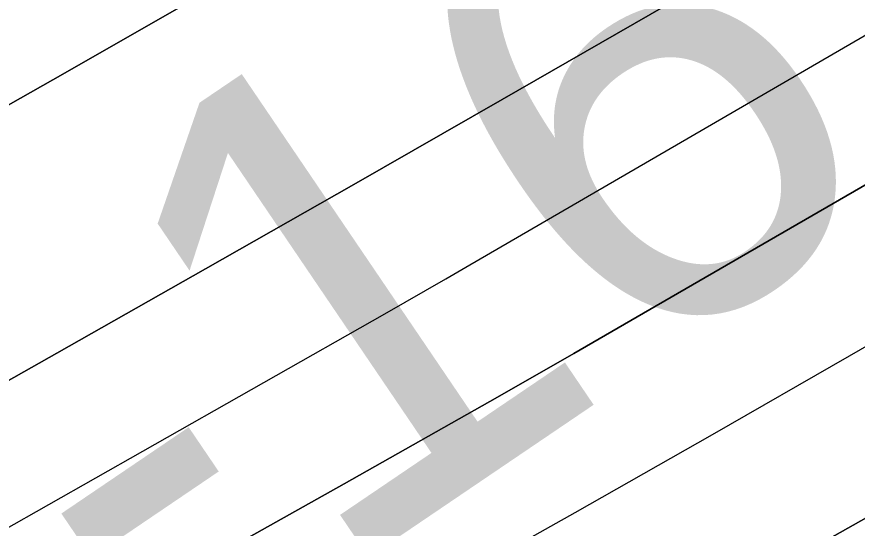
# Model space of a CAD drawing. Extents: x 3445503 to 3483459, y 540493 to 566012.
# Drawn here: x 3477462.8 to 3477582.2, y 552197.5 to 552270.2 of the extents above; entities that cross this region are included whole.
import ezdxf

# ---------------------------------------------------------------- set-up
doc = ezdxf.new("R2010")
doc.units = 0
for name, color, linetype in [('V-RIVR-EDGE', 7, 'Continuous'), ('V-RIVR-RANG', 7, 'Continuous'), ('V-TOPO-DPTH', 7, 'Continuous'), ('V-TOPO-MINR', 7, 'Continuous'), ('V-TOPO-WATR', 7, 'Continuous')]:
    doc.layers.add(name, color=color, linetype=linetype)

msp = doc.modelspace()

# ---------------------------------------------------------------- linework, layer by layer
at = {"layer": 'V-RIVR-EDGE'}
msp.add_spline([(3477967.3848833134, 552440.8059690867), (3477956.324274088, 552434.4645256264), (3477946.922800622, 552428.2304005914), (3477938.2208844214, 552423.7327046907), (3477929.172198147, 552419.58349804), (3477921.163822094, 552414.388823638), (3477919.4179374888, 552411.2644546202), (3477918.3664526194, 552407.7907367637), (3477915.2291897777, 552404.3221764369), (3477908.61305155, 552399.8193230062), (3477903.741938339, 552398.0932089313), (3477897.8270765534, 552396.0220439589), (3477895.3893709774, 552394.2899127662), (3477890.1714876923, 552392.9122879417), (3477887.3861524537, 552391.1810163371), (3477883.9004003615, 552387.3656859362), (3477874.497207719, 552380.4363015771), (3477864.3996153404, 552373.8562660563), (3477857.0907965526, 552370.3980207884), (3477852.909785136, 552366.5844095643), (3477848.381144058, 552362.7716579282), (3477844.5451835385, 552357.9142981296), (3477836.8938926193, 552356.5426904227), (3477833.4090001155, 552353.0749896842), (3477830.613349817, 552347.1721621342), (3477822.605833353, 552342.3251173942), (3477810.0688162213, 552333.3176913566), (3477792.657247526, 552321.1936325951), (3477781.52192369, 552316.7019538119), (3477774.9023471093, 552310.8085817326), (3477768.981468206, 552306.3040091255), (3477763.756708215, 552302.1453470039), (3477759.9310627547, 552301.4595431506), (3477756.0985405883, 552297.9927020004), (3477741.122958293, 552286.9055151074), (3477723.7062320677, 552272.6956783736), (3477708.732368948, 552262.3037508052), (3477698.9806870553, 552255.0275963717), (3477689.5869498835, 552251.922138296), (3477683.6652113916, 552247.0699360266), (3477677.043915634, 552240.4813046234), (3477664.1601284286, 552231.8223678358), (3477659.2829980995, 552227.6628461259), (3477652.325247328, 552225.5942599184), (3477646.05759835, 552221.4381765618), (3477633.1695132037, 552211.0410914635), (3477593.4640879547, 552180.5476742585), (3477582.3218874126, 552173.2749581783), (3477570.133359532, 552164.6143022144), (3477532.8716569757, 552138.2864238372), (3477506.055176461, 552118.5377213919), (3477500.1351571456, 552114.3807784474), (3477492.8237595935, 552109.879644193), (3477485.8591321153, 552105.0300206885), (3477479.9494278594, 552105.044633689), (3477473.686936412, 552102.974328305), (3477446.1786349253, 552084.6178636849), (3477429.4631851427, 552072.8397154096), (3477413.0962246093, 552061.4083372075), (3477403.3445427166, 552054.1321827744), (3477399.864807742, 552052.7502600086), (3477395.341324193, 552051.0232863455), (3477385.9467274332, 552047.5701986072), (3477366.105189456, 552036.8426756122), (3477295.433217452, 551995.3016125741), (3477256.0874561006, 551969.6741510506), (3477245.9924424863, 551964.1370045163), (3477236.5866710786, 551956.1647311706), (3477232.406519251, 551952.6987496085), (3477223.3586925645, 551948.89717262), (3477210.8268329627, 551941.975524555), (3477195.5096381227, 551933.3226048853), (3477189.23941038, 551928.1236325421), (3477182.2756424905, 551923.6216386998), (3477175.6646617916, 551921.2045632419), (3477171.836437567, 551919.4758704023), (3477168.3515450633, 551916.0081696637), (3477159.6496288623, 551911.5104737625), (3477143.6328767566, 551901.1211249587), (3477124.4848789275, 551889.6966234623), (3477117.871319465, 551886.2366590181), (3477112.3066661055, 551885.2075234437), (3477107.4346933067, 551883.1337797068), (3477100.8211338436, 551879.6738152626), (3477094.5517656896, 551874.8224725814), (3477091.412783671, 551870.6586529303), (3477085.147713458, 551867.54545856), (3477074.3548617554, 551860.9671422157), (3477058.344126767, 551853.011201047), (3477036.0640236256, 551840.203917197), (3477024.5707550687, 551831.5415420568), (3477014.1263926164, 551825.3099957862), (3477007.5162715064, 551823.2405499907), (3476990.806838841, 551813.8958093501), (3476960.862550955, 551794.5024728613), (3476943.4492630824, 551781.6831547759), (3476927.7818598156, 551771.9882057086), (3476905.500897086, 551758.8332921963), (3476879.0389229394, 551741.8647674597), (3476864.071076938, 551733.9062475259), (3476854.3211142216, 551727.325352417), (3476848.0526056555, 551722.8216393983), (3476839.70175747, 551719.7136025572), (3476833.4427043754, 551719.0338158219), (3476830.31231824, 551718.3462927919), (3476827.173336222, 551714.182473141), (3476822.9949035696, 551711.4117509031), (3476800.371468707, 551700.343474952), (3476764.179302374, 551684.7895373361), (3476719.29037737, 551666.8236817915), (3476694.587181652, 551658.1939710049), (3476687.274064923, 551652.9975774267), (3476681.7085519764, 551651.6208121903), (3476674.7516607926, 551649.8998556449), (3476665.709851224, 551648.5316862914), (3476648.669121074, 551645.7927688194), (3476639.2779626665, 551643.7301997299), (3476627.4490986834, 551639.9354994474), (3476617.009034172, 551635.4421014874), (3476607.2625098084, 551630.2517250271), (3476595.080858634, 551624.3721063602), (3476590.5590942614, 551623.3403920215), (3476578.3920560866, 551623.3704776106), (3476574.5664106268, 551622.6846737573), (3476569.6944378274, 551620.6109300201), (3476563.7744185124, 551616.4539870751), (3476559.595126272, 551613.3356351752), (3476542.5552557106, 551610.944347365), (3476516.4692776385, 551605.4467418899), (3476500.8139086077, 551600.6186080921), (3476493.860455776, 551600.2881701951), (3476490.382439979, 551599.6015067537), (3476484.8160674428, 551597.8771118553), (3476475.769959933, 551594.7707941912), (3476466.7143969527, 551587.8405502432), (3476459.750629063, 551583.3385564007), (3476454.1842565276, 551581.6141615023), (3476446.5243697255, 551576.7662571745), (3476440.255001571, 551571.9149144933), (3476435.0311011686, 551568.1038820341), (3476422.854607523, 551564.3100413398), (3476402.3126526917, 551551.4984595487), (3476381.420489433, 551537.6448483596), (3476372.0198755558, 551531.7583529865), (3476359.8339264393, 551524.140586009), (3476350.7740655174, 551515.4721937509), (3476342.071289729, 551510.6268681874), (3476327.10172455, 551501.9730889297), (3476312.481508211, 551494.0137094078), (3476294.027910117, 551482.2398590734), (3476278.3630856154, 551473.5877989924), (3476258.5155305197, 551460.4268683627), (3476247.7175212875, 551451.7627740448), (3476240.7477362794, 551444.8273725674), (3476231.3445436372, 551437.8979882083), (3476220.5534111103, 551432.0149311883), (3476209.412070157, 551425.0898447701), (3476201.752183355, 551420.2419404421), (3476188.86323862, 551409.4972256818), (3476180.8488454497, 551401.8691436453), (3476169.01310476, 551395.2934060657), (3476157.8666062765, 551386.2825416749), (3476151.592940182, 551379.6930506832), (3476140.805246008, 551375.200512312), (3476129.659607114, 551366.5372775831), (3476121.6409160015, 551357.171047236), (3476113.974152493, 551349.5421056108), (3476103.18130079, 551342.9637892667), (3476089.95590104, 551336.7391197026), (3476064.211535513, 551328.8072470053), (3476038.8070633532, 551317.7458477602), (3476021.0538821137, 551308.0560562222), (3476001.9050246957, 551296.2839250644), (3475987.974050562, 551285.889418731), (3475980.311584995, 551279.9986254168), (3475968.8286314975, 551275.5078062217), (3475961.8691615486, 551272.74396069), (3475958.38169028, 551268.2333709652), (3475953.4976832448, 551261.2928119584), (3475933.6613027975, 551252.651066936), (3475913.8197648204, 551241.923543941), (3475899.54373979, 551232.5727861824), (3475888.3989604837, 551224.2571811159), (3475872.030280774, 551212.1305435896), (3475859.1439148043, 551202.4287178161), (3475843.822422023, 551192.0376498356), (3475828.851137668, 551182.688611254), (3475807.6165022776, 551170.9216376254), (3475790.902771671, 551159.8387486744), (3475778.359737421, 551148.3979150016), (3475750.8454188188, 551127.6080427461), (3475732.386663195, 551113.7484144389), (3475710.1082792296, 551101.6363899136), (3475688.5242950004, 551089.1750165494), (3475657.5457140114, 551073.2605554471), (3475627.610881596, 551057.6911452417), (3475610.205330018, 551048.0004941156), (3475592.8023572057, 551039.3527319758), (3475578.883417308, 551033.8250409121), (3475567.7575489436, 551033.1572884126), (3475559.4084199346, 551030.7445108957), (3475547.22161123, 551022.7791142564), (3475531.193684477, 551007.8705798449), (3475514.128026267, 550995.0504021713), (3475489.7561280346, 550979.8148682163), (3475462.248686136, 550961.8060332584), (3475436.832179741, 550945.8778187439), (3475412.1117922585, 550930.2955147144), (3475404.102556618, 550924.7532106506), (3475394.356891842, 550919.9104638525), (3475383.5657593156, 550914.0274068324), (3475369.9892915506, 550906.4130782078), (3475361.2813582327, 550899.4819746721), (3475348.7563753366, 550895.3413639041), (3475341.099067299, 550891.5363485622), (3475331.346525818, 550883.9125644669), (3475319.5056275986, 550875.251048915), (3475304.183275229, 550864.5123512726), (3475282.257678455, 550854.4852451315), (3475261.025621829, 550843.7611604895), (3475243.971997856, 550835.8077980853), (3475209.5136818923, 550818.5114142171), (3475176.085361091, 550795.9980066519), (3475149.619948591, 550777.6389632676), (3475114.789934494, 550750.6098084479), (3475097.3766466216, 550737.7904903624), (3475087.6146496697, 550726.3427799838), (3475078.202861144, 550715.9370990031), (3475072.9712244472, 550708.9973995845), (3475070.5317996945, 550706.5700090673), (3475067.0529243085, 550705.5357159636), (3475062.1826706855, 550704.1572315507), (3475055.2206219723, 550700.3504970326), (3475048.2534157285, 550694.4579845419), (3475043.3668299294, 550686.4745365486), (3475033.264080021, 550677.8087230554), (3475023.50638101, 550668.099160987), (3475018.97344199, 550662.5482610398), (3475016.528000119, 550657.6874628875), (3475015.1288855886, 550654.2146046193), (3475012.339252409, 550650.7451847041), (3475004.6767868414, 550644.8543913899), (3475000.49319666, 550639.9978911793), (3474998.0511931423, 550636.527611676), (3474987.9467240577, 550627.1665388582), (3474974.703272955, 550613.6416463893), (3474958.329435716, 550599.4292308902), (3474946.4885374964, 550590.7677153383), (3474937.4321149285, 550583.4898417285), (3474926.2856164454, 550574.4789773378), (3474912.7005527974, 550563.388352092), (3474895.6417712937, 550553.3492117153), (3474877.8877304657, 550543.3117905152), (3474859.783481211, 550532.2323399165), (3474849.689327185, 550527.0428230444), (3474846.203575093, 550523.2274926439), (3474838.546267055, 550519.4224773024), (3474826.015267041, 550512.8484588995), (3474803.3961301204, 550503.518331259), (3474763.728526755, 550488.3206191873), (3474757.461737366, 550484.5121654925), (3474754.3296320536, 550483.1293831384), (3474743.1960273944, 550479.3329636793), (3474732.059843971, 550474.4936552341), (3474701.4383481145, 550462.4022608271), (3474681.260355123, 550456.1947830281), (3474669.430631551, 550452.0524530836), (3474656.205231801, 550445.8277835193), (3474651.328101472, 550441.6682618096), (3474649.580497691, 550437.8486334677), (3474646.428621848, 550428.4703688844), (3474639.474309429, 550427.7923013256), (3474629.0385428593, 550425.0370516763), (3474622.08423044, 550424.3589841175), (3474617.2174151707, 550424.3710183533), (3474614.0844502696, 550422.6406063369), (3474611.296536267, 550419.8664457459), (3474606.4228442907, 550417.0974426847), (3474599.8170211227, 550416.7661451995), (3474592.512500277, 550415.0460482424), (3474584.1633712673, 550412.633270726), (3474580.6801979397, 550409.8608293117), (3474579.97806191, 550407.0815111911), (3474579.2707683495, 550402.2164150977), (3474577.524024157, 550398.7444164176), (3474572.3009833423, 550395.2810136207), (3474569.5259631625, 550397.7212979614), (3474568.8350017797, 550399.4611654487), (3474566.39901538, 550398.4242935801), (3474565.003339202, 550396.3419539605), (3474560.8317832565, 550396.3522690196), (3474558.046448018, 550394.620997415), (3474557.349469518, 550393.9274572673), (3474552.8216880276, 550390.4623352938), (3474550.030335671, 550386.2976560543), (3474547.2398429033, 550382.480606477), (3474544.4553672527, 550381.0969645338), (3474541.6777683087, 550382.4943598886), (3474539.93876041, 550382.1510281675), (3474539.237483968, 550379.7193397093), (3474537.4838630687, 550373.4663037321), (3474536.4297994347, 550368.9496968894), (3474533.638447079, 550364.7850176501), (3474528.767333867, 550363.058903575), (3474524.9425479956, 550362.7207293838), (3474521.1297963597, 550367.2493704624), (3474518.3504782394, 550367.9515064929), (3474514.8690240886, 550365.8743244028), (3474513.4733479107, 550363.7919847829), (3474515.539355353, 550355.7913450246), (3474514.1368024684, 550350.9279681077), (3474510.6458928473, 550345.0268597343), (3474504.717277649, 550337.393620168), (3474501.5877511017, 550337.0537268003), (3474494.9827875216, 550337.0700589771), (3474490.1151126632, 550336.7344635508), (3474486.2911863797, 550336.7439190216), (3474483.5049915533, 550334.665017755), (3474481.7616857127, 550332.5835377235), (3474479.668171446, 550329.4600282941), (3474476.1884364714, 550328.0781055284), (3474468.885634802, 550327.0532678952), (3474462.629160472, 550327.4163701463), (3474450.808032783, 550326.750336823), (3474441.4194531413, 550325.7306567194), (3474433.070324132, 550323.3178792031), (3474424.3727058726, 550320.5583316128), (3474416.3677681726, 550316.7541758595), (3474412.183318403, 550311.5500459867), (3474406.9585584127, 550307.3913838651), (3474397.2111744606, 550301.8533777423), (3474391.99586994, 550301.5186419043), (3474386.088744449, 550302.5761438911), (3474381.571278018, 550303.282577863), (3474374.9663144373, 550303.29891004), (3474367.313304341, 550301.232043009), (3474361.396723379, 550298.4656187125), (3474352.692228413, 550292.9250338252), (3474347.1249962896, 550290.8530092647), (3474344.6941674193, 550291.9019153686), (3474343.6555763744, 550293.6426424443), (3474340.8745390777, 550293.6495191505), (3474339.4754245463, 550290.1766608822), (3474332.171763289, 550288.804193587), (3474327.3015096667, 550287.4257091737), (3474316.868321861, 550285.713348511), (3474310.6084091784, 550284.6859321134), (3474304.3545136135, 550286.0919233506), (3474293.2303644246, 550286.119430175), (3474261.933379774, 550282.0252371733), (3474232.365087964, 550274.1028199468), (3474219.840105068, 550269.962209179), (3474206.624160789, 550267.5614658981), (3474200.707579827, 550264.7950416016), (3474193.397901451, 550260.9891666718), (3474172.5229299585, 550254.0881487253), (3474156.866701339, 550248.9123852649), (3474145.3846074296, 550244.7691957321), (3474138.0800865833, 550243.0490987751), (3474131.475123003, 550243.0654309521), (3474123.8212533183, 550240.6509342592), (3474116.8617833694, 550237.8870887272), (3474100.516312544, 550235.1464520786), (3474090.0865630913, 550234.8246100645), (3474081.393242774, 550233.8032107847), (3474068.173860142, 550230.0119488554), (3474051.4764617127, 550225.5340234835), (3474039.295670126, 550220.0020344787), (3474031.2976091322, 550218.9789160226), (3474029.5560224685, 550217.5926953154), (3474028.8504480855, 550213.4228585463), (3474027.1131593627, 550213.77478615), (3474025.036836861, 550217.603869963), (3474021.9098890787, 550218.3068655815), (3474017.0361971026, 550215.53786252), (3474014.6010702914, 550214.8486203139), (3474009.387484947, 550215.2091437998), (3474003.125853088, 550213.4864680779), (3473996.173259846, 550213.5036598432), (3473986.43791013, 550212.8324689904), (3473971.4812387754, 550209.3931346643), (3473947.8217916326, 550201.1084747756), (3473927.9965858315, 550196.985915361), (3473915.481058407, 550196.6692308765), (3473910.9584344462, 550195.2898868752), (3473900.519229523, 550191.1441185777), (3473896.3399372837, 550188.0257666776), (3473890.081743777, 550187.6936096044), (3473880.6914449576, 550185.9786701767), (3473877.557620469, 550183.9006284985), (3473876.1593655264, 550180.7753998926), (3473870.9371843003, 550177.6596267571), (3473863.28589338, 550176.2880190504), (3473852.851845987, 550174.2280287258), (3473846.584197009, 550170.071945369), (3473843.4469341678, 550166.6033850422), (3473829.887658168, 550165.9416496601), (3473817.364394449, 550162.4962982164), (3473797.202733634, 550162.8937839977), (3473790.9393825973, 550160.4758489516), (3473774.2359670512, 550153.5645159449), (3473761.365933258, 550150.4676537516), (3473751.280375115, 550148.7544335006), (3473741.5476041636, 550149.1261316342), (3473732.1598841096, 550148.454081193), (3473721.729275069, 550147.7846095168), (3473708.5133307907, 550145.3838662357), (3473703.986408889, 550142.266373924), (3473699.8036782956, 550137.7575033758), (3473693.194416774, 550136.035687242), (3473684.503675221, 550136.0571769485), (3473676.5099121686, 550136.7722068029), (3473667.814872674, 550135.055548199), (3473650.414478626, 550127.4506750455), (3473634.408041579, 550121.2328821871), (3473613.526193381, 550111.5508269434), (3473599.600376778, 550103.2420985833), (3473599.594359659, 550100.8086909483), (3473599.5814658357, 550095.5942460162), (3473597.494828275, 550095.2517738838), (3473595.7566799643, 550095.256071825), (3473589.510520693, 550099.7907300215), (3473582.56308498, 550101.8936997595), (3473571.0870081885, 550100.1839178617), (3473560.30189278, 550096.7342684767), (3473548.8086242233, 550088.071893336), (3473541.4937883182, 550082.1802404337), (3473536.968585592, 550079.7580074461), (3473530.7095324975, 550079.0782207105), (3473522.3793144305, 550084.3132957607), (3473518.5588265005, 550085.7132698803), (3473509.867225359, 550085.3871299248), (3473487.609471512, 550081.6182172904), (3473463.9594798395, 550077.1574836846), (3473450.746973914, 550076.1472590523), (3473424.3279791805, 550076.5602174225), (3473415.2904675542, 550076.9301963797), (3473413.20039164, 550075.1972055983), (3473411.1094561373, 550073.1165851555), (3473410.044217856, 550064.0807927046), (3473387.095502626, 550062.0517475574), (3473385.3573543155, 550062.0560454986), (3473385.029495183, 550070.052387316), (3473384.336814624, 550071.0969954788), (3473381.21072643, 550072.1476207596), (3473364.172575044, 550070.4515922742), (3473359.2988830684, 550067.6825892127), (3473346.088955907, 550067.7152535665), (3473344.347369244, 550066.3290328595), (3473345.0245772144, 550059.0270907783), (3473343.6306202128, 550057.6400104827), (3473340.5079703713, 550060.081154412), (3473338.0840182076, 550063.9110978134), (3473333.2163433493, 550063.575502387), (3473315.824545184, 550059.4469258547), (3473309.9062450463, 550055.9852422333), (3473306.770701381, 550053.2119412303), (3473302.2523753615, 550053.57074554), (3473296.6954582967, 550055.6702769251), (3473292.871532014, 550055.6797323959), (3473289.7351287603, 550052.5588017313), (3473286.6013042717, 550050.4807600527), (3473283.1284460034, 550051.8798745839), (3473279.3070984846, 550052.9322190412), (3473267.4816728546, 550050.5280374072)], degree=3, dxfattribs=at)
at = {"layer": 'V-TOPO-DPTH'}
for points in [[(3478795.8217256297, 553002.607331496), (3478369.6151839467, 552746.7821601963), (3478365.812279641, 552744.4944557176), (3478363.9126189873, 552743.3476320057), (3478360.4443861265, 552741.2489035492), (3478359.3297852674, 552740.5767688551), (3478355.9743934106, 552738.5797733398), (3478352.606277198, 552736.6041901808), (3478351.4822714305, 552735.9478819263), (3477636.859269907, 552319.2872022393), (3477615.8677123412, 552307.0697273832), (3477594.863652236, 552294.8738229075), (3477573.840838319, 552282.7102740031), (3477552.8055218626, 552270.5682954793), (3477531.7468258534, 552258.4670159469), (3477510.6694599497, 552246.3984308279), (3477489.5640892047, 552234.3788873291), (3477468.4400485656, 552222.3920382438), (3476838.64717599, 551865.9830362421)], [(3476838.64717599, 551865.9830362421), (3477468.4400485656, 552222.3920382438), (3477489.5640892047, 552234.3788873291), (3477510.6694599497, 552246.3984308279), (3477531.7468258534, 552258.4670159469), (3477552.8055218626, 552270.5682954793), (3477573.840838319, 552282.7102740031), (3477594.863652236, 552294.8738229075), (3477615.8677123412, 552307.0697273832), (3477636.859269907, 552319.2872022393), (3478351.4822714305, 552735.9478819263), (3478352.606277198, 552736.6041901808), (3478355.9743934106, 552738.5797733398), (3478359.3297852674, 552740.5767688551), (3478360.4443861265, 552741.2489035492), (3478363.9126189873, 552743.3476320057), (3478365.812279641, 552744.4944557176), (3478369.6151839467, 552746.7821601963), (3478795.8217256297, 553002.607331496)], [(3478457.8247094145, 552846.6201473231), (3478367.3661732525, 552793.5611016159), (3478349.0562487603, 552782.8093317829), (3478330.753305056, 552772.0457047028), (3478312.4608325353, 552761.2642917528), (3478294.175340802, 552750.4710215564), (3478057.400117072, 552610.5558814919), (3477963.0148750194, 552554.7177478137), (3477868.6671346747, 552498.8163929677), (3477774.375646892, 552442.8202063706), (3477680.121660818, 552386.760798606), (3477538.480085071, 552302.4202688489), (3477515.0241686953, 552288.5715624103), (3477491.5004683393, 552274.8399774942), (3477467.875092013, 552261.2840748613), (3477444.181931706, 552247.8452937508), (3477063.616202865, 552033.8583972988), (3476966.8010239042, 551979.8015569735)], [(3478457.8247094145, 552846.6201473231), (3478367.3661732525, 552793.5611016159), (3478349.0562487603, 552782.8093317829), (3478330.753305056, 552772.0457047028), (3478312.4608325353, 552761.2642917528), (3478294.175340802, 552750.4710215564), (3478057.400117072, 552610.5558814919), (3477963.0148750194, 552554.7177478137), (3477868.6671346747, 552498.8163929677), (3477774.375646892, 552442.8202063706), (3477680.121660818, 552386.760798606), (3477538.480085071, 552302.4202688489), (3477515.0241686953, 552288.5715624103), (3477491.5004683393, 552274.8399774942), (3477467.875092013, 552261.2840748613), (3477444.181931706, 552247.8452937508), (3477063.616202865, 552033.8583972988), (3476966.8010239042, 551979.8015569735)], [(3476574.255510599, 551672.8940099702), (3477109.1992653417, 551978.0890694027), (3477179.367923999, 552018.0195718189), (3477249.594734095, 552057.8472751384), (3477319.9087713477, 552097.5207798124), (3477390.2809600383, 552137.0914853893), (3477509.302723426, 552203.8463667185), (3477520.1952509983, 552209.9842869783), (3477531.0712545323, 552216.1512135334), (3477541.922472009, 552222.3616495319), (3477552.7571654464, 552228.601091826), (3477946.0549162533, 552456.1419133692), (3478017.46054152, 552497.6908075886), (3478088.7269689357, 552539.4757630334), (3478159.784599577, 552581.6148103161), (3478230.7030323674, 552623.9899188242), (3478314.906419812, 552674.5877520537), (3478343.628552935, 552691.8246234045), (3478372.363750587, 552709.039659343), (3478401.1185450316, 552726.221942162), (3478429.8864040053, 552743.3823895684)], [(3478429.8864040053, 552743.3823895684), (3478401.1185450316, 552726.221942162), (3478372.363750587, 552709.039659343), (3478343.628552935, 552691.8246234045), (3478314.906419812, 552674.5877520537), (3478230.7030323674, 552623.9899188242), (3478159.784599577, 552581.6148103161), (3478088.7269689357, 552539.4757630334), (3478017.46054152, 552497.6908075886), (3477946.0549162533, 552456.1419133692), (3477552.7571654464, 552228.601091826), (3477541.922472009, 552222.3616495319), (3477531.0712545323, 552216.1512135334), (3477520.1952509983, 552209.9842869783), (3477509.302723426, 552203.8463667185), (3477390.2809600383, 552137.0914853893), (3477319.9087713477, 552097.5207798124), (3477249.594734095, 552057.8472751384), (3477179.367923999, 552018.0195718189), (3477109.1992653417, 551978.0890694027), (3476574.255510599, 551672.8940099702)], [(3476984.1065376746, 551869.8438903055), (3477073.7123583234, 551919.1539754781), (3477496.0902263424, 552150.2348436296), (3477525.0491269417, 552166.1993367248), (3477553.9386453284, 552182.2874824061), (3477582.7240903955, 552198.561106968), (3477611.4401532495, 552214.9583841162), (3477677.6885007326, 552253.0701664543), (3477739.359434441, 552288.8149175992), (3477800.8740350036, 552324.8247556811), (3477862.154135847, 552361.2322241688), (3477923.277903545, 552397.9047795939), (3478362.9417434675, 552663.630811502), (3478377.0355903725, 552672.1285046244), (3478391.141413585, 552680.606222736), (3478405.2652012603, 552689.0539783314), (3478419.4009652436, 552697.4817589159)], [(3478419.4009652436, 552697.4817589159), (3478405.2652012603, 552689.0539783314), (3478391.141413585, 552680.606222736), (3478377.0355903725, 552672.1285046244), (3478362.9417434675, 552663.630811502), (3477923.277903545, 552397.9047795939), (3477862.154135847, 552361.2322241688), (3477800.8740350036, 552324.8247556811), (3477739.359434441, 552288.8149175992), (3477677.6885007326, 552253.0701664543), (3477611.4401532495, 552214.9583841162), (3477582.7240903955, 552198.561106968), (3477553.9386453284, 552182.2874824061), (3477525.0491269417, 552166.1993367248), (3477496.0902263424, 552150.2348436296), (3477073.7123583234, 551919.1539754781), (3476984.1065376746, 551869.8438903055)]]:
    msp.add_lwpolyline(points, dxfattribs=at)
at = {"layer": 'V-TOPO-MINR'}
for points in [[(3476838.64717599, 551865.9830362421), (3477468.4400485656, 552222.3920382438), (3477489.5640892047, 552234.3788873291), (3477510.6694599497, 552246.3984308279), (3477531.7468258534, 552258.4670159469), (3477552.8055218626, 552270.5682954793), (3477573.840838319, 552282.7102740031), (3477594.863652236, 552294.8738229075), (3477615.8677123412, 552307.0697273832), (3477636.859269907, 552319.2872022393), (3478351.4822714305, 552735.9478819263), (3478352.606277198, 552736.6041901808), (3478355.9743934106, 552738.5797733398), (3478359.3297852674, 552740.5767688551), (3478360.4443861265, 552741.2489035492), (3478363.9126189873, 552743.3476320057), (3478365.812279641, 552744.4944557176), (3478369.6151839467, 552746.7821601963), (3478795.8217256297, 553002.607331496)], [(3476966.8010239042, 551979.8015569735), (3477063.616202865, 552033.8583972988), (3477444.181931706, 552247.8452937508), (3477467.875092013, 552261.2840748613), (3477491.5004683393, 552274.8399774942), (3477515.0241686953, 552288.5715624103), (3477538.480085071, 552302.4202688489), (3477680.121660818, 552386.760798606), (3477774.375646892, 552442.8202063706), (3477868.6671346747, 552498.8163929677), (3477963.0148750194, 552554.7177478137), (3478057.400117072, 552610.5558814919), (3478294.175340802, 552750.4710215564), (3478312.4608325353, 552761.2642917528), (3478330.753305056, 552772.0457047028), (3478349.0562487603, 552782.8093317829), (3478367.3661732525, 552793.5611016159), (3478457.8247094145, 552846.6201473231)], [(3476580.5182835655, 551696.8923635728), (3477400.3642529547, 552162.8427273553), (3477420.4436593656, 552174.2539443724), (3477440.523461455, 552185.6644650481), (3477460.6038570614, 552197.0739412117), (3477480.684648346, 552208.4827210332), (3477515.0673219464, 552228.0158457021), (3477517.954654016, 552229.6617513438), (3477520.8387605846, 552231.3132707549), (3477523.718028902, 552232.9732108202), (3477526.594071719, 552234.6387646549), (3478156.929542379, 552600.9051105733), (3478191.422587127, 552621.0418575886), (3478225.860541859, 552641.2719495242), (3478260.215861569, 552661.6420588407), (3478294.516091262, 552682.1055130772), (3478328.781921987, 552702.627403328), (3478363.05697954, 552723.1338597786), (3478397.345877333, 552743.6171655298), (3478431.644001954, 552764.0850374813)], [(3476574.255510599, 551672.8940099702), (3477109.1992653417, 551978.0890694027), (3477179.367923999, 552018.0195718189), (3477249.594734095, 552057.8472751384), (3477319.9087713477, 552097.5207798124), (3477390.2809600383, 552137.0914853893), (3477509.302723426, 552203.8463667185), (3477520.1952509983, 552209.9842869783), (3477531.0712545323, 552216.1512135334), (3477541.922472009, 552222.3616495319), (3477552.7571654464, 552228.601091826), (3477946.0549162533, 552456.1419133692), (3478017.46054152, 552497.6908075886), (3478088.7269689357, 552539.4757630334), (3478159.784599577, 552581.6148103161), (3478230.7030323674, 552623.9899188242), (3478314.906419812, 552674.5877520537), (3478343.628552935, 552691.8246234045), (3478372.363750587, 552709.039659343), (3478401.1185450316, 552726.221942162), (3478429.8864040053, 552743.3823895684)], [(3476950.135472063, 551869.3981057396), (3477068.2001181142, 551936.0678455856), (3477186.518109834, 552002.2869341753), (3477305.0049986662, 552068.205588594), (3477502.9610690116, 552177.8422192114), (3477522.5679638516, 552188.7678909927), (3477542.136679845, 552199.7611130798), (3477561.6481275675, 552210.8556606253), (3477581.121396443, 552222.0177584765), (3477744.949059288, 552316.4891162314), (3477846.1361517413, 552375.2282500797), (3477947.094765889, 552434.3549423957), (3478047.710662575, 552494.0629724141), (3478148.098080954, 552554.1585609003), (3478338.86670358, 552669.1082901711), (3478360.2912361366, 552681.9943078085), (3478381.72959887, 552694.8572327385), (3478403.188706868, 552707.6855186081), (3478424.661645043, 552720.4907117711)]]:
    msp.add_lwpolyline(points, dxfattribs=at)
at = {"layer": 'V-TOPO-WATR'}
msp.add_lwpolyline([(3476984.1065376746, 551869.8438903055), (3477073.7123583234, 551919.1539754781), (3477496.0902263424, 552150.2348436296), (3477525.0491269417, 552166.1993367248), (3477553.9386453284, 552182.2874824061), (3477582.7240903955, 552198.561106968), (3477611.4401532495, 552214.9583841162), (3477677.6885007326, 552253.0701664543), (3477739.359434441, 552288.8149175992), (3477800.8740350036, 552324.8247556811), (3477862.154135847, 552361.2322241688), (3477923.277903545, 552397.9047795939), (3478362.9417434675, 552663.630811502), (3478377.0355903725, 552672.1285046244), (3478391.141413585, 552680.606222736), (3478405.2652012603, 552689.0539783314), (3478419.4009652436, 552697.4817589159)], dxfattribs=at)

# ---------------------------------------------------------------- texts
at = {"layer": 'V-RIVR-RANG'}
msp.add_text('-16', height=67.00000000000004, rotation=34.14380555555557, dxfattribs=at).set_placement((3477482.441112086, 552172.8065956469))

doc.saveas('drawing.dxf')
